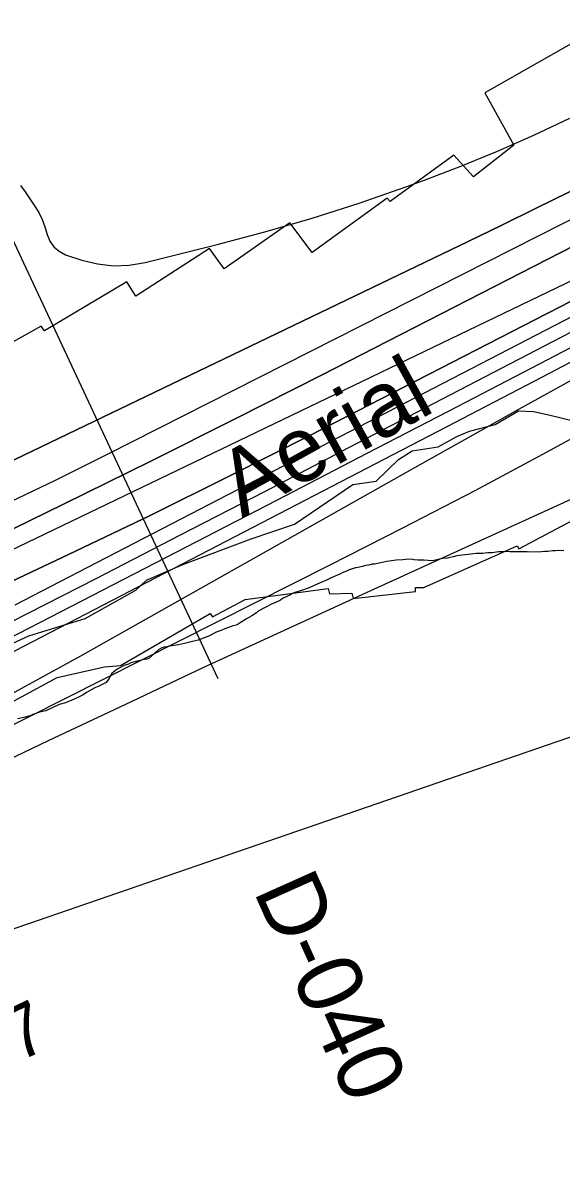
# Model space of a CAD drawing. Extents: x 3177385 to 3215275, y 903885 to 929304.
# Drawn here: x 3194893 to 3195580, y 911041 to 912486 of the extents above; entities that cross this region are included whole.
import ezdxf

# ---------------------------------------------------------------- set-up
doc = ezdxf.new("R2010")
doc.units = 0
for name, color, linetype in [('V-RIVR-EDGE', 7, 'Continuous'), ('V-RIVR-IDEN', 7, 'Continuous'), ('V-RIVR-RANG', 7, 'Continuous'), ('V-RIVR-RANG-IDEN', 7, 'Continuous'), ('V-RRAP-RVMT', 7, 'Continuous'), ('V-SITE-VEGE', 7, 'Continuous'), ('V-TOPO-BNDY', 7, 'Continuous'), ('V-TOPO-DPTH', 7, 'Continuous'), ('V-TOPO-MAJR', 7, 'Continuous'), ('V-TOPO-MINR', 7, 'Continuous'), ('V-TOPO-WATR', 7, 'Continuous')]:
    doc.layers.add(name, color=color, linetype=linetype)

msp = doc.modelspace()

# ---------------------------------------------------------------- linework, layer by layer
at = {"layer": 'V-RIVR-EDGE'}
msp.add_lwpolyline([(3194820.2, 911667.2), (3194901.2, 911704), (3194973, 911726.4), (3195037.8, 911762.3), (3195051.3, 911774.9), (3195097.4, 911795.2), (3195184.5, 911827.6), (3195239.7, 911846.6), (3195314.2, 911897.2), (3195343.7, 911901.1), (3195372.5, 911928.8), (3195389.9, 911940.1), (3195423, 911945.2), (3195446.5, 911958.2), (3195463, 911965.1), (3195495.6, 911973.7), (3195525.2, 911991.1), (3195544.3, 911990.1), (3195565.6, 911985.3), (3195596.9, 911977.8)], dxfattribs=at)
at = {"layer": 'V-RIVR-RANG'}
msp.add_line((3195142.4, 911649.2), (3194845.9, 912283.3), dxfattribs=at)
at = {"layer": 'V-RRAP-RVMT'}
for points in [[(3195718.1, 912524.1), (3195607.8, 912460), (3195604.4, 912465.7), (3195482.3, 912396.5), (3195519.3, 912329.8)], [(3195519.3, 912329.8), (3195467.9, 912289.3), (3195443.1, 912317), (3195361.8, 912257.7), (3195357.9, 912262.1), (3195262.3, 912193), (3195234, 912230.8), (3195150.3, 912172.1), (3195131.5, 912197.9), (3195037.7, 912137), (3195026.1, 912155.6), (3194921.2, 912092.8), (3194916.9, 912099), (3194800.8, 912034.4)], [(3194881.7, 911621), (3194937.2, 911651.1), (3194997.6, 911664.5), (3195018.2, 911666.2), (3195132.4, 911732.7), (3195135.3, 911728.3), (3195176.9, 911750.4), (3195282.8, 911764.3), (3195284.6, 911757.5), (3195313.1, 911758.7), (3195314.4, 911751.9), (3195394, 911760.6), (3195394.2, 911765.6), (3195404.6, 911765.9), (3195523.8, 911818.9), (3195525.7, 911815), (3195651.6, 911881.8), (3195652.9, 911879.5), (3195699.2, 911904.9), (3195732, 911927.2), (3195815.3, 912021.5), (3195820.6, 912147.1), (3195845, 912167.4), (3195797.1, 912230)]]:
    msp.add_lwpolyline(points, dxfattribs=at)
at = {"layer": 'V-SITE-VEGE'}
for p, q in [((3195378.1, 911801), (3195369.6, 911800.7)), ((3195381.2, 911801.3), (3195378.1, 911801)), ((3195389.3, 911802), (3195381.2, 911801.3)), ((3195392.5, 911801.1), (3195389.3, 911802)), ((3195397.1, 911800.6), (3195392.5, 911801.1)), ((3195428.6, 911802.5), (3195415.6, 911799.7)), ((3195434.9, 911803.3), (3195428.6, 911802.5)), ((3195438.2, 911804.1), (3195434.9, 911803.3)), ((3195442.2, 911804.9), (3195438.2, 911804.1)), ((3195446.6, 911806.1), (3195442.2, 911804.9)), ((3195449.6, 911806.4), (3195446.6, 911806.1)), ((3195457.3, 911807.2), (3195449.6, 911806.4)), ((3195461, 911807.7), (3195457.3, 911807.2)), ((3195468, 911808.5), (3195461, 911807.7)), ((3195471.5, 911809), (3195468, 911808.5)), ((3195475, 911809.2), (3195471.5, 911809)), ((3195479.4, 911809.1), (3195475, 911809.2)), ((3195486.2, 911809.8), (3195479.4, 911809.1)), ((3195491.6, 911809.9), (3195486.2, 911809.8)), ((3195500, 911811), (3195491.6, 911809.9)), ((3195504.1, 911811.2), (3195500, 911811)), ((3195508.9, 911811.5), (3195504.1, 911811.2)), ((3195514.4, 911811.2), (3195508.9, 911811.5)), ((3195519.6, 911811.1), (3195514.4, 911811.2)), ((3195523.8, 911811.2), (3195519.6, 911811.1)), ((3195533.1, 911811), (3195523.8, 911811.2)), ((3195536.2, 911811.1), (3195533.1, 911811)), ((3195541, 911810.8), (3195536.2, 911811.1)), ((3195554.5, 911811.2), (3195541, 911810.8)), ((3195558.7, 911811.5), (3195554.5, 911811.2)), ((3195562.6, 911811.7), (3195558.7, 911811.5)), ((3195569, 911812.4), (3195562.6, 911811.7)), ((3195572.3, 911812.3), (3195569, 911812.4)), ((3195576.6, 911812.7), (3195572.3, 911812.3)), ((3195579.7, 911812.6), (3195576.6, 911812.7)), ((3195583, 911813), (3195579.7, 911812.6)), ((3195306.2, 911786.6), (3195300.4, 911784.3)), ((3195309.7, 911788.2), (3195306.2, 911786.6)), ((3195313.7, 911789.7), (3195309.7, 911788.2)), ((3195317.6, 911790.7), (3195313.7, 911789.7)), ((3195321.1, 911791.3), (3195317.6, 911790.7)), ((3195326, 911792.7), (3195321.1, 911791.3)), ((3195330.8, 911793.7), (3195326, 911792.7)), ((3195334.7, 911794.3), (3195330.8, 911793.7)), ((3195338.9, 911795.3), (3195334.7, 911794.3)), ((3195342.2, 911795.6), (3195338.9, 911795.3)), ((3195357.3, 911798.8), (3195342.2, 911795.6)), ((3195360.4, 911799.2), (3195357.3, 911798.8)), ((3195363.5, 911799.8), (3195360.4, 911799.2)), ((3195369.6, 911800.7), (3195363.5, 911799.8)), ((3195404.7, 911800.4), (3195397.1, 911800.6)), ((3195415.6, 911799.7), (3195404.7, 911800.4)), ((3195275.5, 911772.8), (3195264.7, 911768.4)), ((3195279.7, 911774.7), (3195275.5, 911772.8)), ((3195286.6, 911778), (3195279.7, 911774.7)), ((3195289.6, 911779.3), (3195286.6, 911778)), ((3195297.6, 911782.8), (3195289.6, 911779.3)), ((3195300.4, 911784.3), (3195297.6, 911782.8)), ((3195237.2, 911758.1), (3195233.9, 911756)), ((3195240.3, 911759.4), (3195237.2, 911758.1)), ((3195248.7, 911761.8), (3195240.3, 911759.4)), ((3195258.3, 911765.5), (3195248.7, 911761.8)), ((3195264.7, 911768.4), (3195258.3, 911765.5)), ((3195210.7, 911744.5), (3195202.6, 911740.1)), ((3195217.6, 911747.4), (3195210.7, 911744.5)), ((3195221.8, 911749.7), (3195217.6, 911747.4)), ((3195224.4, 911751.6), (3195221.8, 911749.7)), ((3195227.5, 911752.9), (3195224.4, 911751.6)), ((3195231, 911754.5), (3195227.5, 911752.9)), ((3195233.9, 911756), (3195231, 911754.5)), ((3195185.3, 911729.5), (3195182.4, 911727.8)), ((3195191.3, 911733.5), (3195185.3, 911729.5)), ((3195193.7, 911735.5), (3195191.3, 911733.5)), ((3195202.6, 911740.1), (3195193.7, 911735.5)), ((3195153.3, 911714), (3195150, 911712.6)), ((3195161.7, 911716.7), (3195153.3, 911714)), ((3195165.4, 911717.7), (3195161.7, 911716.7)), ((3195168, 911719.2), (3195165.4, 911717.7)), ((3195171.8, 911721.7), (3195168, 911719.2)), ((3195179.3, 911726.4), (3195171.8, 911721.7)), ((3195182.4, 911727.8), (3195179.3, 911726.4)), ((3195124.9, 911701.6), (3195116.9, 911698.7)), ((3195131.7, 911704.2), (3195124.9, 911701.6)), ((3195135.4, 911706.1), (3195131.7, 911704.2)), ((3195139.2, 911708.2), (3195135.4, 911706.1)), ((3195146, 911711.1), (3195139.2, 911708.2)), ((3195150, 911712.6), (3195146, 911711.1)), ((3195066.9, 911686.8), (3195063.8, 911683.9)), ((3195069.8, 911688.5), (3195066.9, 911686.8)), ((3195073.5, 911689.8), (3195069.8, 911688.5)), ((3195077.2, 911690.3), (3195073.5, 911689.8)), ((3195080.5, 911691.1), (3195077.2, 911690.3)), ((3195091.9, 911692.6), (3195080.5, 911691.1)), ((3195099.6, 911694.2), (3195091.9, 911692.6)), ((3195109.7, 911697.1), (3195099.6, 911694.2)), ((3195116.9, 911698.7), (3195109.7, 911697.1)), ((3195034.7, 911670.7), (3195031.4, 911669.7)), ((3195039.1, 911671.7), (3195034.7, 911670.7)), ((3195043.2, 911672.5), (3195039.1, 911671.7)), ((3195046.5, 911673.5), (3195043.2, 911672.5)), ((3195051.1, 911674.5), (3195046.5, 911673.5)), ((3195054.2, 911675.3), (3195051.1, 911674.5)), ((3195057.8, 911678.7), (3195054.2, 911675.3)), ((3195063.8, 911683.9), (3195057.8, 911678.7)), ((3195012, 911660.3), (3195007.1, 911656)), ((3195014.6, 911662.2), (3195012, 911660.3)), ((3195022.6, 911666.2), (3195014.6, 911662.2)), ((3195028.3, 911668.2), (3195022.6, 911666.2)), ((3195031.4, 911669.7), (3195028.3, 911668.2)), ((3194999.6, 911644.8), (3194989.7, 911639.6)), ((3195003.2, 911649.3), (3194999.6, 911644.8)), ((3195005, 911652.1), (3195003.2, 911649.3)), ((3195007.1, 911656), (3195005, 911652.1)), ((3194970.5, 911628.8), (3194962.7, 911624.9)), ((3194974.9, 911631.8), (3194970.5, 911628.8)), ((3194985.3, 911637.7), (3194974.9, 911631.8)), ((3194989.7, 911639.6), (3194985.3, 911637.7)), ((3194940.1, 911616.6), (3194922.9, 911608.5)), ((3194948, 911618.8), (3194940.1, 911616.6)), ((3194955.9, 911622), (3194948, 911618.8)), ((3194962.7, 911624.9), (3194955.9, 911622)), ((3194894.7, 911599.9), (3194886.6, 911598.3)), ((3194902.9, 911602.3), (3194894.7, 911599.9)), ((3194906.4, 911603.8), (3194902.9, 911602.3)), ((3194910.1, 911605), (3194906.4, 911603.8)), ((3194914.7, 911606.9), (3194910.1, 911605)), ((3194922.9, 911608.5), (3194914.7, 911606.9))]:
    msp.add_line(p, q, dxfattribs=at)
at = {"layer": 'V-TOPO-BNDY'}
msp.add_lwpolyline([(3212104.8, 927455), (3211654.7, 925302.3), (3210557.1, 922651.3), (3209209.3, 920082.8), (3207894, 918536.9), (3206269, 917198.2), (3204190, 915875.2), (3202489, 914709.7), (3200914, 913922.2), (3198614.5, 912914.1), (3196094.5, 911748.6), (3194267.5, 911118.6), (3192913, 910488.6), (3191155.6, 909558.2), (3212939.7, 909531.5)], dxfattribs=at)
at = {"layer": 'V-TOPO-DPTH'}
for points in [[(3196442.1, 912698), (3195726.7, 912338.8), (3195722.1, 912336.5), (3195717.5, 912334.2), (3195712.9, 912331.9), (3195708.3, 912329.5), (3195632.2, 912291.3), (3195589.5, 912269.9), (3195546.8, 912248.7), (3195503.9, 912227.8), (3195461, 912207), (3194617.2, 911800.9)], [(3196442.1, 912698), (3195726.7, 912338.8), (3195722.1, 912336.5), (3195717.5, 912334.2), (3195712.9, 912331.9), (3195708.3, 912329.5), (3195632.2, 912291.3), (3195589.5, 912269.9), (3195546.8, 912248.7), (3195503.9, 912227.8), (3195461, 912207), (3194617.2, 911800.9)], [(3194879.7, 911722.2), (3194987.2, 911777.4), (3195094.6, 911832.8), (3195201.9, 911888.3), (3195309.2, 911944), (3195743.3, 912169.7), (3195764.4, 912180.7), (3195785.5, 912191.7), (3195806.7, 912202.7), (3195827.8, 912213.7), (3195962.7, 912283.9), (3196051.5, 912329.7), (3196140.4, 912375.1), (3196229.7, 912419.9), (3196319.1, 912464.4), (3196587.6, 912596.5)], [(3194848.2, 911758.8), (3194951.7, 911807.6), (3195054.9, 911857.1), (3195157.4, 911908), (3195259.5, 911959.7), (3195758.7, 912216.1), (3195764.8, 912219.2), (3195770.9, 912222.3), (3195777, 912225.5), (3195783, 912228.7), (3195820.3, 912248.2), (3195844.9, 912261.2), (3195869.5, 912274.3), (3195894.1, 912287.5), (3195918.6, 912300.8), (3196022, 912357.2), (3196098.1, 912398.9), (3196174.2, 912440.6), (3196250.2, 912482.5), (3196326.2, 912524.4)], [(3196326.2, 912524.4), (3196250.2, 912482.5), (3196174.2, 912440.6), (3196098.1, 912398.9), (3196022, 912357.2), (3195918.6, 912300.8), (3195894.1, 912287.5), (3195869.5, 912274.3), (3195844.9, 912261.2), (3195820.3, 912248.2), (3195783, 912228.7), (3195777, 912225.5), (3195770.9, 912222.3), (3195764.8, 912219.2), (3195758.7, 912216.1), (3195259.5, 911959.7), (3195157.4, 911908), (3195054.9, 911857.1), (3194951.7, 911807.6), (3194848.2, 911758.8)], [(3194836.5, 911818.9), (3194946.4, 911872.3), (3195056, 911926.2), (3195165.1, 911981), (3195274.1, 912036.4), (3195697.9, 912253.7), (3195721.2, 912265.7), (3195744.4, 912277.8), (3195767.6, 912289.9), (3195790.8, 912302.1), (3195929.9, 912375.5), (3196022.9, 912424), (3196116.2, 912471.9), (3196209.9, 912518.8)], [(3196209.9, 912518.8), (3196116.2, 912471.9), (3196022.9, 912424), (3195929.9, 912375.5), (3195790.8, 912302.1), (3195767.6, 912289.9), (3195744.4, 912277.8), (3195721.2, 912265.7), (3195697.9, 912253.7), (3195274.1, 912036.4), (3195165.1, 911981), (3195056, 911926.2), (3194946.4, 911872.3), (3194836.5, 911818.9)], [(3194890.8, 912278), (3194896.5, 912270), (3194908.6, 912252.2), (3194913.8, 912243.7), (3194918.3, 912234.8), (3194921.7, 912225.5), (3194924.5, 912215.9), (3194928, 912207.3), (3194932.9, 912199.8), (3194939.8, 912194.3), (3194948.1, 912189.9), (3194968.9, 912183), (3194988.9, 912178.2), (3195009, 912175.8), (3195029.2, 912176.7), (3195049.5, 912180), (3195141.3, 912202.9), (3195202, 912219.1), (3195262.4, 912236.5), (3195322.1, 912255.8), (3195381.5, 912276.3), (3195404.4, 912284.6), (3195451.7, 912302.7), (3195498.7, 912321.8), (3195544.9, 912342.4), (3195590.8, 912364)], [(3194890.8, 912278), (3194896.5, 912270), (3194908.6, 912252.2), (3194913.8, 912243.7), (3194918.3, 912234.8), (3194921.7, 912225.5), (3194924.5, 912215.9), (3194928, 912207.3), (3194932.9, 912199.8), (3194939.8, 912194.3), (3194948.1, 912189.9), (3194968.9, 912183), (3194988.9, 912178.2), (3195009, 912175.8), (3195029.2, 912176.7), (3195049.5, 912180), (3195141.3, 912202.9), (3195202, 912219.1), (3195262.4, 912236.5), (3195322.1, 912255.8), (3195381.5, 912276.3), (3195404.4, 912284.6), (3195451.7, 912302.7), (3195498.7, 912321.8), (3195544.9, 912342.4), (3195590.8, 912364)]]:
    msp.add_lwpolyline(points, dxfattribs=at)
at = {"layer": 'V-TOPO-MAJR'}
msp.add_lwpolyline([(3194879.3, 911630.2), (3194923.5, 911654.4), (3194967.5, 911678.8), (3195400, 911922.5), (3195460.8, 911956.7), (3195521.7, 911990.8), (3195582.7, 912024.7), (3195643.8, 912058.5), (3195745.9, 912114.9), (3195756, 912120.4), (3195766.1, 912125.9), (3195776.2, 912131.3), (3195786.4, 912136.7), (3195803.9, 912145.8), (3195806.7, 912147.3), (3195809.6, 912148.8), (3196556.6, 912529)], dxfattribs=at)
at = {"layer": 'V-TOPO-MINR'}
for points in [[(3194617.2, 911800.9), (3195461, 912207), (3195503.9, 912227.8), (3195546.8, 912248.7), (3195589.5, 912269.9), (3195632.2, 912291.3), (3195708.3, 912329.5), (3195712.9, 912331.9), (3195717.5, 912334.2), (3195722.1, 912336.5), (3195726.7, 912338.8), (3196442.1, 912698)], [(3194868.6, 911870.5), (3194935.2, 911902.6), (3195001.4, 911935.5), (3195712, 912295.7), (3195721.6, 912300.6), (3195731.2, 912305.5), (3195740.8, 912310.4), (3195750.3, 912315.3), (3195815.4, 912348.7), (3195857.5, 912370.1), (3195899.8, 912391.4), (3195942.3, 912412.3), (3195984.8, 912433), (3196526.9, 912694)], [(3194879.7, 911722.2), (3194987.2, 911777.4), (3195094.6, 911832.8), (3195201.9, 911888.3), (3195309.2, 911944), (3195743.3, 912169.7), (3195764.4, 912180.7), (3195785.5, 912191.7), (3195806.7, 912202.7), (3195827.8, 912213.7), (3195962.7, 912283.9), (3196051.5, 912329.7), (3196140.4, 912375.1), (3196229.7, 912419.9), (3196319.1, 912464.4), (3196587.6, 912596.5)], [(3194883.6, 911743.8), (3194928.8, 911767.1), (3195751, 912192.8), (3195764.6, 912199.9), (3195778.2, 912206.9), (3195791.9, 912214.1), (3195805.5, 912221.2), (3195890, 912265.4), (3195946, 912294.5), (3196002.1, 912323.3), (3196058.4, 912351.8), (3196114.8, 912379.9), (3196567, 912603.6)], [(3194714.6, 911617.7), (3195102.2, 911817.6), (3195217.4, 911877.2), (3195332.6, 911936.8), (3195447.7, 911996.6), (3195562.7, 912056.6), (3195761.1, 912160.1), (3195776.9, 912168.4), (3195792.7, 912176.6), (3195808.6, 912184.8), (3195824.4, 912193), (3196106, 912338.6), (3196194.9, 912384.1), (3196283.9, 912429.3), (3196373.3, 912473.9), (3196462.8, 912518.1)], [(3194836.5, 911818.9), (3194946.4, 911872.3), (3195056, 911926.2), (3195165.1, 911981), (3195274.1, 912036.4), (3195697.9, 912253.7), (3195721.2, 912265.7), (3195744.4, 912277.8), (3195767.6, 912289.9), (3195790.8, 912302.1), (3195929.9, 912375.5), (3196022.9, 912424), (3196116.2, 912471.9), (3196209.9, 912518.8)], [(3194663.1, 911709.8), (3195585, 912153.3), (3195614.6, 912167.8), (3195644.1, 912182.4), (3195673.4, 912197.4), (3195702.6, 912212.6), (3195731.6, 912228.1), (3195760.7, 912243.7), (3195789.6, 912259.4), (3195818.5, 912275.3), (3196169, 912468.8), (3196240.4, 912507.5)], [(3194755.8, 911527.9), (3195285.4, 911794.5), (3195377.9, 911841.7), (3195470.1, 911889.6), (3195561.7, 911938.6), (3195652.9, 911988.2), (3195780.6, 912058.6), (3195807.7, 912073.6), (3195834.7, 912088.8), (3195861.6, 912104.1), (3195888.5, 912119.6), (3195997.9, 912183), (3196079.9, 912229.5), (3196162.4, 912274.9), (3196245.7, 912318.8), (3196329.6, 912361.7), (3196623.2, 912508.1)], [(3194738, 911610), (3195433.5, 911970.7), (3195494.6, 912002.4), (3195555.7, 912034.2), (3195616.7, 912066), (3195677.8, 912097.9), (3195782.7, 912152.9), (3195791.3, 912157.3), (3195799.8, 912161.8), (3195808.4, 912166.2), (3195817, 912170.6), (3196326.2, 912431.9), (3196379.6, 912459.1), (3196433.2, 912486.1)], [(3194890.8, 912278), (3194896.5, 912270), (3194908.6, 912252.2), (3194913.8, 912243.7), (3194918.3, 912234.8), (3194921.7, 912225.5), (3194924.5, 912215.9), (3194928, 912207.3), (3194932.9, 912199.8), (3194939.8, 912194.3), (3194948.1, 912189.9), (3194968.9, 912183), (3194988.9, 912178.2), (3195009, 912175.8), (3195029.2, 912176.7), (3195049.5, 912180), (3195141.3, 912202.9), (3195202, 912219.1), (3195262.4, 912236.5), (3195322.1, 912255.8), (3195381.5, 912276.3), (3195404.4, 912284.6), (3195451.7, 912302.7), (3195498.7, 912321.8), (3195544.9, 912342.4), (3195590.8, 912364)], [(3194801.9, 911511), (3194926.4, 911570.5), (3195024.9, 911617.2), (3195123.5, 911663.6), (3195222.4, 911709.4), (3195321.5, 911754.9), (3195826.2, 911985.1)]]:
    msp.add_lwpolyline(points, dxfattribs=at)
at = {"layer": 'V-TOPO-WATR'}
msp.add_lwpolyline([(3194848.2, 911758.8), (3194951.7, 911807.6), (3195054.9, 911857.1), (3195157.4, 911908), (3195259.5, 911959.7), (3195758.7, 912216.1), (3195764.8, 912219.2), (3195770.9, 912222.3), (3195777, 912225.5), (3195783, 912228.7), (3195820.3, 912248.2), (3195844.9, 912261.2), (3195869.5, 912274.3), (3195894.1, 912287.5), (3195918.6, 912300.8), (3196022, 912357.2), (3196098.1, 912398.9), (3196174.2, 912440.6), (3196250.2, 912482.5), (3196326.2, 912524.4)], dxfattribs=at)

# ---------------------------------------------------------------- texts
at = {"layer": 'V-RIVR-IDEN'}
msp.add_text('Aerial', height=83, rotation=28.9129, dxfattribs=at).set_placement((3195172.9, 911854.4))
at = {"layer": 'V-RIVR-RANG'}
msp.add_text('50.7', height=67, rotation=25.4783, dxfattribs=at).set_placement((3194775.3, 911106.7))
at = {"layer": 'V-RIVR-RANG-IDEN'}
msp.add_text('D-040', height=83, rotation=294.1286, dxfattribs=at).set_placement((3195186.9, 911379.1))

doc.saveas('drawing.dxf')
